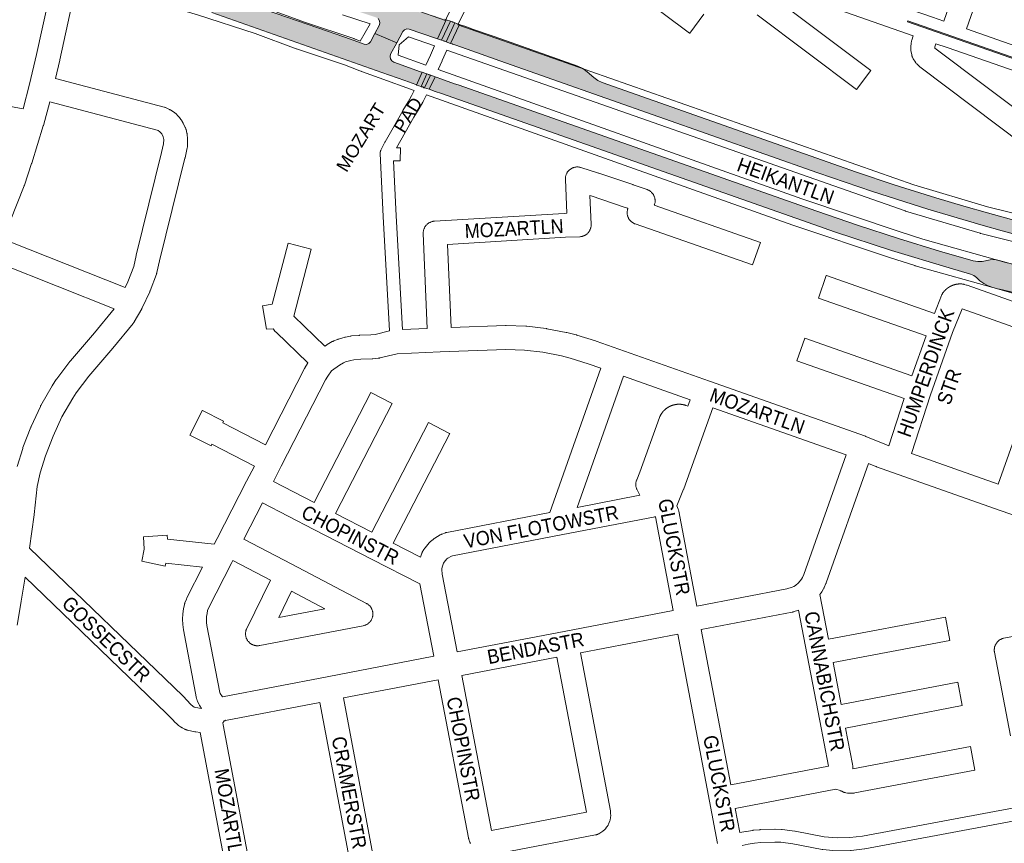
# Paper-space layout 'Layout1' of a CAD drawing. Header units: metres. Extents: x 123097 to 144122, y 392739 to 407589.
# Tile 365 of 510: x 133251 to 133786, y 398918 to 399366. Entities that reach past the tile are written whole.
import ezdxf
from ezdxf.enums import TextEntityAlignment as Align

# ---------------------------------------------------------------- set-up
doc = ezdxf.new("R2010")
doc.units = ezdxf.units.M
doc.header["$MEASUREMENT"] = 0
for name, color, linetype, lineweight in [('gs-anno-wegen algemeen tekst', 7, 'Continuous', 0), ('gs-knt-aanvullende hoofdweg', 7, 'Continuous', 0), ('gs-knt-fietspaden', 7, 'Continuous', 0), ('gs-knt-wegen algemeen', 7, 'Continuous', 0), ('ir-ARC-asfalt-hoofdwegen-te inspecteren', 5, 'Continuous', 0)]:
    doc.layers.add(name, color=color, linetype=linetype, lineweight=lineweight)
doc.styles.add('Style-Arial', font='arial.ttf')

psp = doc.layouts.get("Layout1")

# ---------------------------------------------------------------- hatches: boundary and pattern name
at = {"layer": 'ir-ARC-asfalt-hoofdwegen-te inspecteren', "linetype": 'Continuous', "lineweight": 13}
for points in [[(133439.119, 399376.776), (133437.954, 399376.963), (133436.806, 399377.237), (133410.58, 399385.76), (133389.47, 399391.98), (133363.18, 399398.57), (133349.09, 399402.02), (133328.77, 399406.37), (133305.251, 399410.976), (133301.708, 399411.67), (133299.548, 399400.643), (133319.589, 399396.823), (133327.32, 399395.35), (133348.41, 399394.18), (133350.57, 399393.97), (133354.27, 399393.18), (133372.982, 399388.53), (133391.58, 399383.443), (133410.054, 399377.922), (133424.25, 399373.5), (133435.341, 399369.829), (133436.987, 399369.284), (133444.27, 399366.873), (133445.428, 399366.183), (133446.186, 399365.069), (133446.403, 399363.739), (133446.039, 399362.442), (133443.683, 399358.043), (133455.599, 399352.992), (133458.913, 399359.179), (133459.787, 399360.163), (133461.012, 399360.644), (133462.322, 399360.518), (133476.679, 399355.59), (133477.666, 399355.245), (133482.515, 399365.573), (133481.75, 399365.841), (133477.274, 399367.344), (133476.75, 399367.551), (133457.92, 399372.07), (133457.355, 399371.486), (133456.542, 399371.503), (133456.001, 399372.11), (133456.078, 399372.919)], [(133323.091, 399379.698), (133329.656, 399377.729), (133342.43, 399373.777), (133355.115, 399369.547), (133447.443, 399336.966), (133459.968, 399332.554), (133466.034, 399330.433), (133466.188, 399330.32), (133466.286, 399330.151), (133466.4, 399330.11), (133469.443, 399337.024), (133468.485, 399337.36), (133453.946, 399342.514), (133452.846, 399343.198), (133452.131, 399344.278), (133451.932, 399345.558), (133452.285, 399346.804), (133455.599, 399352.992), (133443.683, 399358.043), (133441.327, 399353.644), (133440.452, 399352.666), (133439.227, 399352.196), (133437.923, 399352.339), (133430.473, 399355.034), (133418.561, 399359.159), (133378.51, 399373.03), (133353.17, 399377.79), (133346.659, 399379.928), (133332.345, 399384.429), (133317.922, 399388.569), (133298.109, 399393.625), (133296.625, 399386.388), (133315.827, 399381.748)], [(133482.401, 399353.588), (133487.141, 399363.955), (133486.347, 399364.233), (133486.141, 399364.281), (133485.948, 399364.372), (133484.801, 399364.774), (133479.992, 399354.431), (133481.103, 399354.043), (133481.306, 399353.972)], [(133849.143, 399232.805), (133851.669, 399243.151), (133849.043, 399242.782), (133846.396, 399242.949), (133843.253, 399243.62), (133837.409, 399244.997), (133820.301, 399249.029), (133813.197, 399250.788), (133796.283, 399255.164), (133776.569, 399260.629), (133763.8, 399264.3), (133748.47, 399268.87), (133725.98, 399275.96), (133705.5, 399282.81), (133567.315, 399331.455), (133564.896, 399332.575), (133562.732, 399334.132), (133559.131, 399337.283), (133556.685, 399339.045), (133553.95, 399340.315), (133512.138, 399355.116), (133507.432, 399356.785), (133497.343, 399360.298), (133492.595, 399362.026), (133490.597, 399362.702), (133489.62, 399363.056), (133484.88, 399352.717), (133485.549, 399352.482), (133485.697, 399352.443), (133485.839, 399352.38), (133487.79, 399351.67), (133496.436, 399348.625), (133511.685, 399343.254), (133684.44, 399282.41), (133714.182, 399272.177), (133744.145, 399262.607), (133774.312, 399253.705), (133784.621, 399250.851), (133800.495, 399246.584), (133816.46, 399242.386), (133823.34, 399240.683), (133830.237, 399239.053), (133835.216, 399237.96), (133835.693, 399237.855), (133839.907, 399236.93), (133841.537, 399236.493), (133843.138, 399235.961), (133844.85, 399235.294), (133846.514, 399234.514), (133847.858, 399233.704)], [(133469.443, 399337.024), (133466.4, 399330.11), (133468.8, 399329.251), (133472.024, 399336.118), (133471.706, 399336.23)], [(133470.654, 399328.497), (133473.926, 399335.443), (133473.153, 399335.721), (133472.98, 399335.783), (133472.024, 399336.118), (133468.8, 399329.251), (133469.056, 399329.159), (133469.826, 399329.122), (133470.352, 399328.568)], [(133476.541, 399334.504), (133474.11, 399335.377), (133473.926, 399335.443), (133470.654, 399328.497), (133473.255, 399327.886)]]:
    psp.add_hatch(color=5, dxfattribs=at).paths.add_polyline_path(points, flags=0)
psp.add_hatch(color=5, dxfattribs=at).paths.add_polyline_path([(133878.22, 399314.038), (133825.237, 399332.389), (133733.089, 399364.435), (133733.288, 399365.009), (133825.443, 399332.956), (133878.359, 399314.491)])
at = {"layer": 'ir-ARC-asfalt-hoofdwegen-te inspecteren', "linetype": 'Continuous', "lineweight": 13, "extrusion": (0, 0, -1)}
psp.add_hatch(color=5, dxfattribs=at).paths.add_polyline_path([(-133773.763, 399234.291), (-133771.312, 399234.141), (-133768.891, 399234.549), (-133750.52, 399239.84), (-133728.182, 399246.685), (-133705.963, 399253.908), (-133683.87, 399261.507), (-133489.047, 399330.129), (-133487.058, 399330.83), (-133479.59, 399333.46), (-133477.61, 399334.12), (-133477.574, 399334.133), (-133476.541, 399334.504), (-133473.255, 399327.886), (-133476.532, 399326.669), (-133479.86, 399325.46), (-133682.339, 399254.268), (-133687.898, 399252.331), (-133693.464, 399250.417), (-133724.501, 399240.203), (-133755.76, 399230.69), (-133767.432, 399227.285), (-133769.143, 399226.569), (-133770.652, 399225.49), (-133772.531, 399223.798), (-133774.631, 399222.182), (-133776.954, 399220.908), (-133779.445, 399220.005), (-133798.46, 399214.74), (-133800.091, 399214.361), (-133815.638, 399210.466), (-133831.641, 399206.596), (-133838.681, 399204.967), (-133840.399, 399204.451), (-133842.065, 399203.785), (-133845.972, 399219.894), (-133844.775, 399219.835), (-133843.576, 399219.832), (-133842.081, 399219.917), (-133839.606, 399220.198), (-133838.629, 399220.386), (-133816.272, 399225.999), (-133813.969, 399226.577), (-133797.4, 399230.81), (-133783.054, 399234.826), (-133780.624, 399235.221), (-133778.166, 399235.067)], flags=0)

# ---------------------------------------------------------------- linework, layer by layer
at = {"layer": 'gs-knt-aanvullende hoofdweg', "color": 7, "linetype": 'Continuous', "flags": 128}
for points in [[(133465.046, 399327.212), (133445.975, 399334.063), (133436.509, 399337.464), (133436.345, 399337.525), (133436.28, 399337.551), (133435.512, 399337.856), (133427.266, 399341.125), (133401.121, 399349.764), (133400.886, 399349.846), (133378.579, 399358.047), (133347.386, 399368.174), (133315.176, 399377.833), (133293.175, 399382.883), (133283.973, 399384.806), (133281.396, 399385.344)], [(133383.626, 399372.194), (133405.951, 399363.987), (133432.186, 399355.318), (133432.393, 399355.246), (133432.595, 399355.169), (133432.598, 399355.168), (133432.601, 399355.167)], [(133432.601, 399355.167), (133435.737, 399353.924), (133441.122, 399363.429), (133426.178, 399368.182)], [(133464.544, 399371.403), (133482.15, 399365.208)], [(133488.785, 399362.877), (133736.603, 399275.931), (133776.678, 399263.977), (133776.682, 399263.976), (133853.334, 399245.066), (133853.337, 399245.065), (133857.677, 399243.999), (133860.998, 399243.183)], [(133462.024, 399356.367), (133456.889, 399351.879), (133456.449, 399346.26), (133471.411, 399340.885)], [(133476.178, 399351.386), (133462.024, 399356.367)], [(133471.411, 399340.885), (133473.909, 399346.253), (133476.178, 399351.386)], [(133482.821, 399349.052), (133480.317, 399343.384), (133480.289, 399343.325), (133480.288, 399343.322), (133480.286, 399343.319), (133478.05, 399338.514)], [(133478.05, 399338.514), (133675.775, 399268.184), (133728.559, 399250.446), (133741.517, 399246.354), (133786.658, 399233.706), (133846.172, 399219.876), (133852.431, 399224.942), (133850.314, 399230.341), (133849.75, 399230.48), (133849.743, 399230.482), (133808.467, 399240.623), (133772.92, 399249.434), (133772.905, 399249.438), (133772.897, 399249.44), (133772.558, 399249.532), (133732.138, 399261.588), (133731.799, 399261.698), (133482.821, 399349.052)], [(133842.241, 399205.369), (133783.094, 399219.114), (133782.768, 399219.197), (133737.347, 399231.924), (133737.112, 399231.994), (133723.971, 399236.143), (133723.84, 399236.186), (133670.928, 399253.967), (133670.803, 399254.01), (133471.683, 399324.837)]]:
    psp.add_lwpolyline(points, dxfattribs=at)
at = {"layer": 'gs-knt-fietspaden', "color": 7, "linetype": 'Continuous', "flags": 128}
for points in [[(133482.15, 399365.208), (133482.638, 399366.365), (133482.677, 399366.454), (133482.718, 399366.541), (133489.287, 399379.996), (133490.274, 399382.018), (133512.569, 399430.333), (133501.292, 399436.762)], [(133524.079, 399438.535), (133520.641, 399431.072), (133520.293, 399430.316), (133496.632, 399379.042), (133496.599, 399378.973), (133495.595, 399376.917), (133489.069, 399363.548), (133488.785, 399362.877)], [(133451.717, 399196.533), (133448.232, 399258.629), (133448.23, 399258.659), (133446.602, 399292.94), (133446.599, 399293.01), (133446.598, 399293.071), (133446.598, 399293.112), (133446.599, 399293.182), (133446.601, 399293.243), (133446.603, 399293.284), (133446.607, 399293.355), (133446.612, 399293.415), (133446.615, 399293.456), (133446.623, 399293.526), (133446.631, 399293.586), (133446.637, 399293.627), (133446.648, 399293.696), (133446.659, 399293.756), (133446.667, 399293.796), (133446.681, 399293.866), (133446.695, 399293.925), (133446.705, 399293.964), (133446.723, 399294.033), (133446.739, 399294.091), (133446.751, 399294.13), (133446.772, 399294.198), (133446.792, 399294.255), (133446.805, 399294.294), (133446.83, 399294.36), (133446.852, 399294.417), (133446.867, 399294.455), (133446.895, 399294.52), (133446.92, 399294.575), (133446.937, 399294.612), (133446.968, 399294.675), (133449.196, 399299.133), (133449.238, 399299.214), (133449.282, 399299.293), (133458.82, 399316.125), (133458.86, 399316.193), (133461.724, 399320.99), (133463.654, 399324.222), (133465.046, 399327.212)], [(133642.074, 398923.903), (133645.292, 398924.551), (133645.454, 398924.58), (133649.088, 398925.136), (133649.183, 398925.149), (133649.278, 398925.159), (133652.937, 398925.516), (133653.05, 398925.526), (133653.162, 398925.531), (133661.002, 398925.79), (133661.129, 398925.792), (133661.256, 398925.789), (133664.705, 398925.653), (133664.858, 398925.644), (133665.009, 398925.628), (133671.855, 398924.758), (133671.966, 398924.742), (133672.078, 398924.722), (133687.923, 398921.662), (133694.886, 398921.041), (133701.865, 398921.179), (133708.764, 398922.063), (133892.885, 398956.433)], [(133894.061, 398949.512), (133709.954, 398915.144), (133709.855, 398915.127), (133709.756, 398915.112), (133702.569, 398914.191), (133702.444, 398914.178), (133702.318, 398914.168), (133702.192, 398914.164), (133694.833, 398914.019), (133694.706, 398914.019), (133694.579, 398914.023), (133694.452, 398914.032), (133687.121, 398914.686), (133687.003, 398914.698), (133686.885, 398914.715), (133686.768, 398914.736), (133670.857, 398917.808), (133664.276, 398918.645), (133661.107, 398918.77), (133653.507, 398918.519), (133650.055, 398918.182), (133646.597, 398917.653), (133643.339, 398916.997)]]:
    psp.add_lwpolyline(points, dxfattribs=at)
for points in [[(133471.683, 399324.837), (133469.942, 399321.096), (133469.89, 399320.988), (133469.833, 399320.882), (133469.774, 399320.778), (133467.752, 399317.391), (133464.908, 399312.629), (133455.439, 399295.92), (133457.572, 399295.899, -0.3863366), (133457.581, 399295.889)], [(133457.581, 399295.889), (133457.513, 399288.888, -0.3863369), (133457.503, 399288.879), (133453.821, 399288.915), (133455.241, 399259.008), (133458.707, 399197.272)]]:
    psp.add_lwpolyline(points, format="xyb", dxfattribs=at)
at = {"layer": 'gs-knt-wegen algemeen', "color": 7, "linetype": 'Continuous', "flags": 128}
for points in [[(133643.871, 399402.96), (133645.873, 399401.991), (133656.451, 399398.377), (133656.485, 399398.366), (133694.486, 399385.154), (133703.529, 399411.541, -0.385011), (133703.541, 399411.547), (133715.839, 399407.332, -0.3850124), (133715.846, 399407.32), (133706.784, 399380.879), (133746.751, 399366.984), (133752.918, 399364.84), (133762.143, 399391.429, -0.3850791), (133762.155, 399391.435), (133774.437, 399387.174, -0.3850812), (133774.444, 399387.162), (133765.216, 399360.565), (133815.817, 399342.972)], [(133622.564, 399368.678), (133614.781, 399358.264, -0.38459), (133614.767, 399358.262), (133559.597, 399399.494)], [(133658.961, 399378.84), (133713.25, 399338.047, -0.3846053), (133713.252, 399338.034), (133705.442, 399327.64, -0.3846043), (133705.429, 399327.638), (133651.439, 399368.205)], [(133198.838, 399367.196), (133196.511, 399354.404, -0.3715681), (133196.5, 399354.397), (133195.523, 399354.575), (133190.777, 399328.489), (133252.509, 399317.256)], [(133817.693, 399328.535), (133754.795, 399350.403), (133748.607, 399352.554), (133748.037, 399350.929), (133747.974, 399350.287), (133747.982, 399350.248), (133748.008, 399350.206), (133804.158, 399307.894, -0.384614)], [(133595.195, 399270.265), (133595.341, 399269.983), (133595.473, 399269.694), (133595.59, 399269.398), (133595.693, 399269.098), (133595.782, 399268.793), (133595.855, 399268.483), (133595.913, 399268.171), (133595.956, 399267.856), (133595.983, 399267.54), (133595.995, 399267.222), (133595.992, 399266.905), (133595.973, 399266.587), (133595.938, 399266.272), (133595.888, 399265.958), (133595.823, 399265.647), (133595.743, 399265.339), (133595.648, 399265.036), (133595.562, 399264.784), (133653.259, 399244.61, -0.3275545), (133653.264, 399244.6), (133648.972, 399232.326, -0.3275532), (133648.962, 399232.32), (133585.168, 399254.626), (133584.871, 399254.738), (133584.579, 399254.865), (133584.294, 399255.005), (133584.016, 399255.16), (133583.746, 399255.328), (133583.485, 399255.508), (133583.232, 399255.702), (133582.99, 399255.907), (133582.758, 399256.124), (133582.536, 399256.352), (133582.326, 399256.591), (133582.128, 399256.84), (133581.942, 399257.098), (133581.769, 399257.365), (133581.61, 399257.639), (133581.464, 399257.922), (133581.332, 399258.211), (133581.214, 399258.506), (133581.11, 399258.807), (133581.022, 399259.112), (133580.948, 399259.422), (133580.89, 399259.734), (133580.847, 399260.049), (133580.82, 399260.366), (133580.808, 399260.684), (133580.811, 399261.001), (133580.83, 399261.319), (133580.865, 399261.635), (133580.914, 399261.949), (133580.98, 399262.26), (133581.06, 399262.567), (133581.155, 399262.871), (133581.243, 399263.128), (133579.783, 399263.64), (133561.248, 399269.855), (133560.607, 399270.06), (133561.245, 399254.46), (133561.25, 399254.141), (133561.239, 399253.821), (133561.213, 399253.503), (133561.171, 399253.186), (133561.114, 399252.872), (133561.042, 399252.56), (133560.954, 399252.253), (133560.851, 399251.951), (133560.734, 399251.653), (133560.602, 399251.362), (133560.456, 399251.078), (133560.296, 399250.801), (133560.123, 399250.533), (133559.937, 399250.273), (133559.738, 399250.023), (133559.528, 399249.783), (133559.305, 399249.553), (133559.072, 399249.335), (133558.829, 399249.128), (133558.575, 399248.934), (133558.312, 399248.752), (133558.041, 399248.583), (133557.762, 399248.428), (133557.475, 399248.286), (133557.182, 399248.159), (133556.883, 399248.047), (133556.579, 399247.949), (133556.27, 399247.866), (133555.958, 399247.799), (133555.642, 399247.747), (133555.325, 399247.71), (133555.006, 399247.689), (133547.252, 399247.372), (133483.255, 399243.505), (133485.102, 399198.331), (133514.611, 399199.442), (133514.858, 399199.447), (133515.105, 399199.442), (133525.717, 399199.035), (133525.961, 399199.021), (133526.205, 399198.998), (133536.755, 399197.794), (133536.998, 399197.762), (133537.239, 399197.72), (133547.67, 399195.726), (133547.85, 399195.689), (133548.028, 399195.647), (133553.18, 399194.357), (133553.358, 399194.31), (133553.534, 399194.257), (133563.672, 399191.099), (133563.904, 399191.022), (133625.602, 399169.225), (133710.251, 399139.322), (133710.587, 399139.193), (133720.767, 399134.95), (133723.04, 399134.147)], [(133349.506, 398991.395), (133348.592, 398992.796), (133348.459, 398993.009), (133348.335, 398993.227), (133348.219, 398993.45), (133347.395, 398995.106), (133347.269, 398995.373), (133347.156, 398995.645), (133347.056, 398995.921), (133346.968, 398996.203), (133346.893, 398996.487), (133346.83, 398996.775), (133339.657, 399034.037), (133339.647, 399034.094), (133339.26, 399036.952), (133339.141, 399039.834), (133339.292, 399042.714), (133339.71, 399045.567), (133339.733, 399045.682), (133340.175, 399047.753), (133340.233, 399048.001), (133340.301, 399048.246), (133340.378, 399048.488), (133340.465, 399048.727), (133341.266, 399050.814), (133341.351, 399051.024), (133341.443, 399051.231), (133341.542, 399051.435), (133350.082, 399068.197), (133330.058, 399070.278), (133329.734, 399068.717, -0.3700438), (133329.723, 399068.71), (133316.993, 399071.353, -0.3700505), (133316.986, 399071.363), (133318.348, 399077.927), (133317.881, 399084.601, -0.3563319), (133317.889, 399084.611), (133330.859, 399085.519, -0.3563277), (133330.869, 399085.511), (133331.026, 399083.268), (133356.432, 399080.627), (133357.976, 399083.632), (133373.985, 399114.786), (133378.25, 399123.084), (133355.133, 399134.901), (133354.671, 399133.997, -0.3689045), (133354.659, 399133.993), (133343.082, 399139.911, -0.3689078), (133343.078, 399139.924), (133346.504, 399146.624), (133349.934, 399153.334, -0.3689116), (133349.946, 399153.338), (133361.523, 399147.42, -0.3689076), (133361.527, 399147.407), (133361.06, 399146.494), (133384.201, 399134.664), (133405.477, 399176.068), (133405.579, 399176.259), (133405.687, 399176.446), (133407.073, 399178.75), (133407.162, 399178.895), (133407.256, 399179.038), (133407.309, 399179.117), (133389.978, 399195.783), (133389.777, 399195.984), (133389.586, 399196.193), (133389.404, 399196.411), (133388.589, 399197.431), (133388.406, 399197.672), (133384.871, 399197.374, -0.3576824), (133384.861, 399197.381), (133382.72, 399210.205, -0.3713342), (133382.727, 399210.216), (133387.887, 399211.077), (133396.541, 399244.211, -0.3577849), (133396.552, 399244.217), (133409.132, 399240.932, -0.3577861), (133409.139, 399240.921), (133399.64, 399204.554), (133416.575, 399188.27), (133417.35, 399188.812), (133417.594, 399188.974), (133417.846, 399189.126), (133420.582, 399190.691), (133420.793, 399190.807), (133421.008, 399190.914), (133421.228, 399191.014), (133421.45, 399191.106), (133423.322, 399191.835), (133423.546, 399191.918), (133423.774, 399191.992), (133427.095, 399193.012), (133427.324, 399193.078), (133427.556, 399193.135), (133427.79, 399193.184), (133430.256, 399193.653), (133430.48, 399193.692), (133430.705, 399193.723), (133430.932, 399193.746), (133435.088, 399194.092), (133435.333, 399194.107), (133441.504, 399194.387), (133443.805, 399194.595), (133451.717, 399196.533)], [(133723.04, 399134.147), (133731.365, 399159.776), (133672.989, 399180.289, -0.381232), (133672.983, 399180.3), (133677.294, 399192.567, -0.381232), (133677.305, 399192.572), (133735.55, 399172.105), (133743.247, 399193.852), (133684.749, 399214.355, -0.3811021), (133684.743, 399214.366), (133689.044, 399226.637, -0.3811025), (133689.055, 399226.642)], [(133388.54, 399114.622), (133410.701, 399103.223), (133441.459, 399163.008, -0.3690436), (133441.471, 399163.012), (133453.028, 399157.066), (133453.031, 399157.064, -0.3995827), (133453.036, 399157.051), (133453.034, 399157.047)], [(133453.034, 399157.047), (133422.279, 399097.267), (133442.034, 399087.106), (133472.777, 399146.781, -0.3690728), (133472.79, 399146.785), (133484.348, 399140.831, -0.3690712), (133484.351, 399140.818), (133453.612, 399081.15), (133468.411, 399073.538)], [(133595.804, 399095.73), (133596.105, 399095.559, -0.631845), (133596.102, 399095.541), (133544.915, 399085.71), (133485.886, 399074.373), (133485.314, 399074.158), (133483.31, 399072.976), (133482.853, 399072.586), (133481.37, 399070.795), (133481.072, 399070.273), (133480.286, 399068.083), (133480.151, 399067.306), (133480.103, 399066.458), (133480.254, 399064.649)], [(133685.566, 399053.319), (133690.216, 399029.095), (133753.803, 399041.064, -0.3711801), (133753.813, 399041.056), (133756.218, 399028.279, -0.3711789), (133756.211, 399028.269), (133692.671, 399016.309), (133697.05, 398993.496), (133760.474, 399005.68, -0.3709455), (133760.484, 399005.673), (133762.937, 398992.905, -0.3709435), (133762.93, 398992.894), (133699.505, 398980.71), (133703.278, 398961.053), (133703.329, 398960.748), (133703.366, 398960.44), (133703.388, 398960.132), (133703.455, 398958.705), (133703.459, 398958.526), (133767.319, 398970.678, -0.371054), (133767.33, 398970.671), (133769.76, 398957.899, -0.3710522), (133769.753, 398957.888), (133704.45, 398945.461), (133704.146, 398945.41), (133703.839, 398945.374), (133703.532, 398945.353), (133702.115, 398945.288), (133701.801, 398945.281), (133701.487, 398945.289), (133701.173, 398945.313), (133700.861, 398945.352), (133700.552, 398945.405), (133699.572, 398945.599), (133699.317, 398945.655), (133699.063, 398945.722), (133698.813, 398945.798), (133698.565, 398945.885), (133698.322, 398945.981), (133697.401, 398946.367), (133697.123, 398946.491), (133696.851, 398946.628), (133696.587, 398946.778), (133694.157, 398947.582), (133639.578, 398937.028)], [(133413.827, 398994.622), (133362.52, 398984.817), (133362.159, 398984.718, -0.6830073), (133362.149, 398984.733), (133362.444, 398985.088)]]:
    psp.add_lwpolyline(points, format="xyb", dxfattribs=at)
for points in [[(133252.509, 399317.256), (133256.048, 399330.573), (133259.847, 399346.634), (133266.36, 399376.425), (133268.135, 399385.47), (133268.144, 399385.517), (133268.629, 399387.895)], [(133281.396, 399385.344), (133280.906, 399382.94), (133279.123, 399373.85), (133279.095, 399373.713), (133272.555, 399343.799), (133272.531, 399343.695), (133272.53, 399343.691), (133272.529, 399343.687)], [(133796.323, 399297.496), (133739.876, 399340.031), (133739.637, 399340.22), (133739.406, 399340.421), (133738.573, 399341.181), (133738.356, 399341.389), (133738.148, 399341.606), (133737.951, 399341.833), (133737.764, 399342.069), (133737.589, 399342.313), (133737.425, 399342.565), (133736.278, 399344.419), (133736.127, 399344.675), (133735.989, 399344.937), (133735.863, 399345.206), (133735.748, 399345.48), (133735.647, 399345.759), (133735.558, 399346.042), (133735.483, 399346.329), (133735.42, 399346.619), (133735.01, 399348.759), (133734.959, 399349.066), (133734.923, 399349.374), (133734.901, 399349.684), (133734.894, 399349.995), (133734.902, 399350.306), (133734.925, 399350.616), (133735.155, 399352.975), (133735.193, 399353.285), (133735.245, 399353.593), (133735.313, 399353.899), (133735.395, 399354.2), (133735.491, 399354.498), (133736.309, 399356.83), (133696.386, 399370.709)], [(133272.529, 399343.687), (133270.158, 399333.663)], [(133270.158, 399333.663), (133329.184, 399318.089), (133329.452, 399318.012), (133329.716, 399317.924), (133329.976, 399317.824), (133330.231, 399317.714), (133331.796, 399316.998), (133332.079, 399316.86), (133332.354, 399316.709), (133332.622, 399316.545), (133334.507, 399315.327), (133334.766, 399315.15), (133335.017, 399314.961), (133335.258, 399314.76), (133335.49, 399314.547), (133336.849, 399313.237), (133337.025, 399313.06), (133337.195, 399312.877), (133337.357, 399312.687), (133337.512, 399312.492), (133338.345, 399311.396), (133338.511, 399311.168), (133338.667, 399310.932), (133338.813, 399310.69), (133339.317, 399309.81), (133339.427, 399309.61), (133339.53, 399309.406), (133340.65, 399307.087), (133340.781, 399306.799), (133340.897, 399306.504), (133341, 399306.205), (133341.087, 399305.9), (133341.596, 399303.95), (133341.656, 399303.701), (133341.706, 399303.45), (133341.746, 399303.196), (133341.776, 399302.942), (133341.919, 399301.485), (133341.937, 399301.263), (133341.947, 399301.04), (133341.95, 399300.817), (133341.933, 399297.398), (133341.925, 399297.115), (133341.906, 399296.834), (133341.874, 399296.553), (133341.83, 399296.275), (133341.774, 399295.998), (133340.526, 399290.464), (133340.494, 399290.332), (133326.687, 399234.548), (133325.278, 399228.225), (133325.205, 399227.928), (133325.118, 399227.635), (133325.017, 399227.347)], [(133266.986, 399321.035), (133263.549, 399308.103), (133263.475, 399307.847), (133257.203, 399287.618), (133257.16, 399287.484), (133253.216, 399275.676), (133253.155, 399275.502), (133253.09, 399275.331), (133241.665, 399246.619)], [(133241.665, 399246.619), (133244.985, 399245.112), (133308.081, 399220.091), (133309.508, 399223.103), (133312.669, 399231.503), (133313.995, 399237.453), (133314.03, 399237.602), (133327.839, 399293.394), (133328.917, 399298.171), (133328.928, 399300.546), (133328.868, 399301.159), (133328.65, 399301.997), (133327.905, 399303.538), (133327.726, 399303.851), (133327.453, 399304.21), (133326.908, 399304.735), (133325.95, 399305.355), (133325.322, 399305.642), (133266.986, 399321.035)], [(133458.707, 399197.272), (133472.092, 399197.819), (133469.985, 399249.352), (133469.98, 399249.668), (133469.99, 399249.983), (133470.016, 399250.298), (133470.056, 399250.61), (133470.112, 399250.921), (133470.182, 399251.229), (133470.268, 399251.532), (133470.368, 399251.832), (133470.482, 399252.126), (133470.611, 399252.414), (133470.753, 399252.696), (133470.909, 399252.97), (133471.078, 399253.236), (133471.26, 399253.494), (133471.454, 399253.743), (133471.66, 399253.983), (133471.877, 399254.211), (133472.105, 399254.43), (133472.343, 399254.636), (133472.591, 399254.832), (133472.849, 399255.014), (133473.114, 399255.184), (133473.388, 399255.341), (133473.669, 399255.485), (133473.957, 399255.615), (133474.25, 399255.731), (133474.549, 399255.832), (133474.852, 399255.919), (133475.16, 399255.991), (133475.47, 399256.048), (133475.783, 399256.089), (133476.097, 399256.116), (133546.529, 399260.372), (133546.656, 399260.379), (133547.969, 399260.432), (133547.217, 399278.821), (133547.212, 399279.133), (133547.222, 399279.443), (133547.222, 399279.446), (133547.223, 399279.449), (133547.247, 399279.757), (133547.286, 399280.067), (133547.341, 399280.375), (133547.41, 399280.68), (133547.494, 399280.981), (133547.592, 399281.277), (133547.704, 399281.569), (133547.83, 399281.855), (133547.969, 399282.135), (133548.122, 399282.407), (133548.288, 399282.672), (133548.466, 399282.929), (133548.657, 399283.177), (133548.859, 399283.415), (133549.072, 399283.643), (133549.296, 399283.861), (133549.53, 399284.068), (133549.774, 399284.263), (133550.027, 399284.447), (133550.289, 399284.618), (133550.558, 399284.776), (133550.835, 399284.922), (133551.118, 399285.053), (133551.407, 399285.172), (133551.702, 399285.276), (133552.001, 399285.365), (133552.305, 399285.441), (133552.611, 399285.501), (133552.92, 399285.547), (133553.231, 399285.578), (133553.543, 399285.594), (133553.856, 399285.596), (133554.168, 399285.582), (133554.479, 399285.553), (133554.788, 399285.509), (133555.095, 399285.45), (133555.399, 399285.377), (133555.699, 399285.29), (133565.249, 399282.246), (133565.342, 399282.215), (133583.965, 399275.97), (133584.049, 399275.941), (133591.64, 399273.279), (133591.937, 399273.167), (133592.229, 399273.04), (133592.514, 399272.899), (133592.791, 399272.745), (133593.061, 399272.577), (133593.322, 399272.396), (133593.574, 399272.202), (133593.816, 399271.997), (133594.049, 399271.78), (133594.27, 399271.552), (133594.479, 399271.313), (133594.677, 399271.064), (133594.863, 399270.806), (133595.035, 399270.54), (133595.195, 399270.265)], [(133249.292, 399122.909), (133252.307, 399132.651), (133252.378, 399132.866), (133252.456, 399133.078), (133256.786, 399144.251), (133256.858, 399144.43), (133256.936, 399144.607), (133261.923, 399155.51), (133262.058, 399155.788), (133262.207, 399156.06), (133268.363, 399166.711), (133268.455, 399166.866), (133268.552, 399167.019), (133270.575, 399170.109), (133270.707, 399170.302), (133270.845, 399170.49), (133278.008, 399179.885), (133278.12, 399180.028), (133278.236, 399180.167), (133291.339, 399195.501), (133301.939, 399208.425), (133301.983, 399208.502), (133240.038, 399233.068)], [(133325.017, 399227.347), (133321.599, 399218.266), (133321.499, 399218.017), (133321.389, 399217.772), (133317.235, 399209.003), (133317.159, 399208.847), (133317.139, 399208.809), (133317.091, 399208.718), (133317.007, 399208.566), (133312.977, 399201.497), (133312.836, 399201.262), (133312.685, 399201.032), (133312.525, 399200.809), (133312.355, 399200.594), (133301.364, 399187.193), (133301.28, 399187.093), (133288.252, 399171.847), (133281.341, 399162.782), (133279.545, 399160.039), (133273.634, 399149.813), (133268.856, 399139.367), (133264.678, 399128.585), (133261.816, 399119.338), (133260.241, 399111.965), (133258.493, 399096.799), (133258.476, 399096.662), (133255.98, 399078.425)], [(133689.055, 399226.642), (133747.807, 399206.051), (133751.647, 399215.78), (133751.75, 399216.027), (133751.863, 399216.269), (133751.986, 399216.506), (133752.119, 399216.738), (133752.261, 399216.965), (133752.413, 399217.185), (133752.468, 399217.261), (133752.523, 399217.336), (133752.578, 399217.41), (133752.634, 399217.483), (133752.691, 399217.557), (133752.748, 399217.63), (133752.807, 399217.703), (133752.864, 399217.774), (133752.924, 399217.846), (133752.983, 399217.917), (133753.044, 399217.988), (133753.104, 399218.057), (133753.166, 399218.127), (133753.228, 399218.197), (133753.29, 399218.265), (133753.353, 399218.333), (133753.416, 399218.401), (133753.48, 399218.468), (133753.545, 399218.535), (133753.61, 399218.6), (133753.675, 399218.666), (133753.742, 399218.731), (133753.809, 399218.796), (133753.875, 399218.86), (133753.943, 399218.923), (133754.011, 399218.986), (133754.08, 399219.049), (133754.149, 399219.11), (133754.219, 399219.172), (133754.289, 399219.232), (133754.36, 399219.293), (133754.43, 399219.352), (133754.502, 399219.411), (133754.574, 399219.47), (133754.647, 399219.528), (133754.719, 399219.585), (133754.793, 399219.641), (133754.867, 399219.698), (133754.941, 399219.753), (133755.016, 399219.808), (133755.091, 399219.862), (133755.167, 399219.916), (133755.243, 399219.97), (133755.319, 399220.022), (133755.396, 399220.074), (133755.473, 399220.125), (133755.551, 399220.176), (133755.629, 399220.226), (133755.707, 399220.275), (133755.786, 399220.324), (133755.866, 399220.373), (133755.945, 399220.42), (133756.025, 399220.467), (133756.106, 399220.513), (133756.187, 399220.559), (133756.267, 399220.604), (133756.349, 399220.648), (133756.431, 399220.692), (133756.513, 399220.735), (133756.595, 399220.777), (133756.678, 399220.819), (133756.761, 399220.86), (133756.845, 399220.901), (133756.928, 399220.94), (133757.013, 399220.979), (133757.097, 399221.018), (133757.182, 399221.056), (133757.266, 399221.093), (133757.352, 399221.129), (133757.438, 399221.165), (133757.524, 399221.2), (133757.609, 399221.234), (133757.696, 399221.268), (133757.783, 399221.301), (133757.87, 399221.333), (133757.957, 399221.365), (133758.044, 399221.396), (133758.132, 399221.426), (133758.221, 399221.455), (133758.308, 399221.484), (133758.397, 399221.512), (133758.485, 399221.54), (133758.575, 399221.566), (133758.663, 399221.592), (133758.752, 399221.617), (133758.842, 399221.642), (133758.932, 399221.666), (133759.021, 399221.689), (133759.111, 399221.711), (133759.202, 399221.733), (133759.292, 399221.754), (133759.382, 399221.774), (133759.473, 399221.794), (133759.564, 399221.813), (133759.655, 399221.831), (133759.746, 399221.848), (133759.837, 399221.865), (133759.929, 399221.881), (133760.02, 399221.896), (133760.111, 399221.91), (133760.203, 399221.924), (133760.295, 399221.937), (133760.388, 399221.949), (133760.479, 399221.961), (133760.571, 399221.972), (133760.664, 399221.982), (133760.756, 399221.991), (133760.848, 399222), (133760.941, 399222.008), (133761.033, 399222.015), (133761.126, 399222.021), (133761.218, 399222.027), (133761.311, 399222.032), (133761.404, 399222.036), (133761.497, 399222.039), (133761.589, 399222.042), (133761.682, 399222.044), (133761.775, 399222.045), (133761.868, 399222.046), (133761.96, 399222.045), (133762.053, 399222.044), (133762.146, 399222.043), (133762.239, 399222.04), (133762.331, 399222.037), (133762.423, 399222.033), (133762.516, 399222.028), (133762.609, 399222.023), (133762.701, 399222.017), (133762.969, 399221.993), (133763.236, 399221.957), (133763.501, 399221.91), (133763.764, 399221.853), (133764.025, 399221.785), (133765.217, 399221.446), (133765.409, 399221.388), (133765.6, 399221.324), (133816.172, 399203.503)], [(133782.345, 399113.212), (133810.407, 399191.73), (133762.776, 399208.514), (133757.661, 399195.554), (133745.685, 399161.718), (133735.321, 399129.812)], [(133566.575, 399176.27), (133559.683, 399178.705), (133549.838, 399181.772), (133545.044, 399182.972), (133535.035, 399184.886), (133524.972, 399186.034), (133514.854, 399186.422), (133479.119, 399185.076), (133455.83, 399184.123), (133455.773, 399184.121), (133446.427, 399181.832), (133446.188, 399181.778), (133445.948, 399181.734), (133445.706, 399181.698), (133445.464, 399181.671), (133442.529, 399181.406), (133442.239, 399181.387), (133436.045, 399181.106), (133432.353, 399180.799), (133430.575, 399180.461), (133427.825, 399179.616), (133426.627, 399179.149), (133424.565, 399177.97), (133420.171, 399174.9), (133418.144, 399171.896), (133416.958, 399169.924), (133392.812, 399122.935), (133388.54, 399114.622)], [(133468.411, 399073.538), (133469.01, 399075.208), (133469.112, 399075.472), (133469.224, 399075.731), (133469.348, 399075.985), (133469.482, 399076.233), (133470.34, 399077.737), (133470.485, 399077.978), (133470.64, 399078.213), (133470.805, 399078.441), (133470.98, 399078.662), (133473.184, 399081.325), (133473.369, 399081.539), (133473.563, 399081.744), (133473.766, 399081.941), (133473.977, 399082.129), (133475.295, 399083.252), (133475.513, 399083.43), (133475.738, 399083.598), (133475.971, 399083.756), (133476.209, 399083.904), (133479.187, 399085.66), (133479.433, 399085.798), (133479.685, 399085.926), (133479.942, 399086.042), (133480.204, 399086.147), (133481.826, 399086.756), (133482.086, 399086.848), (133482.35, 399086.928), (133482.617, 399086.997), (133482.887, 399087.055), (133538.795, 399097.792), (133566.575, 399176.27)], [(133578.851, 399171.933), (133553.614, 399100.639), (133587.696, 399107.184)], [(133615.103, 399159.126), (133578.851, 399171.933)], [(133587.696, 399107.184), (133586.181, 399110.177), (133586.046, 399110.459), (133585.926, 399110.747), (133585.819, 399111.04), (133585.727, 399111.337), (133585.649, 399111.639), (133585.585, 399111.945), (133585.537, 399112.252), (133585.503, 399112.562), (133585.484, 399112.874), (133585.479, 399113.185), (133585.49, 399113.497), (133585.516, 399113.808), (133585.556, 399114.117), (133585.612, 399114.424), (133585.681, 399114.728), (133585.766, 399115.028), (133585.864, 399115.324), (133585.977, 399115.615), (133587.716, 399119.801), (133598.339, 399149.432), (133598.44, 399149.696), (133598.553, 399149.955), (133598.609, 399150.076), (133598.667, 399150.196), (133598.726, 399150.316), (133598.786, 399150.433), (133598.848, 399150.552), (133598.911, 399150.669), (133598.976, 399150.786), (133599.041, 399150.9), (133599.109, 399151.015), (133599.177, 399151.13), (133599.247, 399151.243), (133599.318, 399151.355), (133599.391, 399151.467), (133599.464, 399151.578), (133599.54, 399151.688), (133599.615, 399151.796), (133599.693, 399151.904), (133599.772, 399152.012), (133599.852, 399152.119), (133599.933, 399152.223), (133600.015, 399152.328), (133600.099, 399152.432), (133600.184, 399152.534), (133600.269, 399152.635), (133600.357, 399152.736), (133600.445, 399152.836), (133600.535, 399152.934), (133600.625, 399153.031), (133600.717, 399153.128), (133600.81, 399153.223), (133600.904, 399153.318), (133600.998, 399153.41), (133601.094, 399153.502), (133601.192, 399153.593), (133601.29, 399153.684), (133601.388, 399153.771), (133601.489, 399153.859), (133601.59, 399153.946), (133601.693, 399154.031), (133601.795, 399154.114), (133601.9, 399154.197), (133602.005, 399154.279), (133602.111, 399154.36), (133602.217, 399154.438), (133602.325, 399154.516), (133602.434, 399154.593), (133602.544, 399154.669), (133602.654, 399154.742), (133602.766, 399154.815), (133602.878, 399154.887), (133602.991, 399154.957), (133603.104, 399155.026), (133603.219, 399155.094), (133603.335, 399155.16), (133603.451, 399155.225), (133603.567, 399155.288), (133603.685, 399155.351), (133603.803, 399155.412), (133603.923, 399155.471), (133604.041, 399155.529), (133604.162, 399155.586), (133604.283, 399155.641), (133604.405, 399155.695), (133604.527, 399155.748), (133604.65, 399155.799), (133604.773, 399155.849), (133604.898, 399155.897), (133605.021, 399155.943), (133605.147, 399155.989), (133605.273, 399156.033), (133605.399, 399156.076), (133605.524, 399156.116), (133605.652, 399156.156), (133605.78, 399156.194), (133605.908, 399156.231), (133606.035, 399156.266), (133606.164, 399156.299), (133606.294, 399156.332), (133606.423, 399156.362), (133606.552, 399156.391), (133606.683, 399156.419), (133606.813, 399156.445), (133606.944, 399156.47), (133607.074, 399156.493), (133607.206, 399156.515), (133607.338, 399156.535), (133607.47, 399156.554), (133607.601, 399156.57), (133607.733, 399156.586), (133607.866, 399156.6), (133607.999, 399156.613), (133608.13, 399156.623), (133608.263, 399156.633), (133608.396, 399156.641), (133608.53, 399156.647), (133608.661, 399156.652), (133608.795, 399156.655), (133608.928, 399156.657), (133609.062, 399156.657), (133609.193, 399156.656), (133609.327, 399156.653), (133609.46, 399156.648), (133609.593, 399156.643), (133609.725, 399156.635), (133609.858, 399156.626), (133609.991, 399156.616), (133610.124, 399156.603), (133610.255, 399156.59), (133610.388, 399156.575), (133610.52, 399156.558), (133610.652, 399156.54), (133610.783, 399156.52), (133610.914, 399156.499), (133611.046, 399156.476), (133611.177, 399156.452), (133611.306, 399156.426), (133611.437, 399156.399), (133611.567, 399156.37), (133611.697, 399156.34), (133611.825, 399156.308), (133611.954, 399156.275), (133612.083, 399156.24), (133612.211, 399156.204), (133612.338, 399156.166), (133612.465, 399156.127), (133612.592, 399156.086), (133612.719, 399156.044), (133612.845, 399156.001), (133613.856, 399155.643), (133615.103, 399159.126)], [(133627.379, 399154.789), (133623.93, 399145.152), (133611.616, 399110.739), (133611.56, 399110.586), (133611.499, 399110.434), (133607.807, 399101.55), (133608.553, 399099.633), (133608.654, 399099.353), (133608.743, 399099.069), (133608.818, 399098.781), (133608.88, 399098.49), (133618.669, 399047.025)], [(133699.773, 399129.215), (133627.379, 399154.789)], [(133618.669, 399047.025), (133667.657, 399056.388), (133670.46, 399057.237), (133671.392, 399057.69), (133672.318, 399058.267), (133673.928, 399059.622), (133675.58, 399061.678), (133676.077, 399062.55), (133676.738, 399064.1), (133699.773, 399129.215)], [(133735.321, 399129.812), (133782.345, 399113.212)], [(133711.925, 399124.529), (133688.944, 399059.564), (133688.873, 399059.372), (133688.795, 399059.182), (133687.906, 399057.097), (133687.804, 399056.868), (133687.692, 399056.643), (133687.572, 399056.423)], [(133822.273, 399085.337), (133811.736, 399089.098), (133784.14, 399098.771), (133784.126, 399098.776), (133725.002, 399119.647), (133716.262, 399122.732), (133716.092, 399122.795), (133715.924, 399122.862), (133711.925, 399124.529)], [(133382.589, 399103.042), (133372.506, 399083.421), (133398.605, 399069.727), (133439.131, 399048.46), (133439.406, 399048.307), (133439.674, 399048.141), (133439.933, 399047.962), (133440.184, 399047.77), (133440.425, 399047.567), (133440.655, 399047.352), (133440.876, 399047.127), (133441.084, 399046.891), (133441.282, 399046.645), (133441.467, 399046.39), (133441.639, 399046.126), (133441.799, 399045.854), (133441.945, 399045.575), (133442.077, 399045.289), (133442.196, 399044.997), (133442.3, 399044.699), (133442.39, 399044.397), (133442.465, 399044.091), (133442.525, 399043.782), (133442.57, 399043.47), (133442.6, 399043.156), (133442.614, 399042.841), (133442.614, 399042.526), (133442.598, 399042.211), (133442.567, 399041.897), (133442.521, 399041.585), (133442.459, 399041.276), (133442.383, 399040.97), (133442.292, 399040.669), (133442.187, 399040.372), (133442.067, 399040.08), (133441.934, 399039.795), (133441.786, 399039.516), (133441.626, 399039.245), (133441.452, 399038.981), (133441.266, 399038.727), (133441.068, 399038.482), (133440.858, 399038.247), (133440.637, 399038.022), (133440.406, 399037.808), (133440.164, 399037.606), (133439.913, 399037.415), (133439.653, 399037.237), (133439.385, 399037.072), (133439.109, 399036.92), (133438.825, 399036.781), (133438.536, 399036.657), (133438.241, 399036.546), (133437.941, 399036.45), (133437.636, 399036.368), (133437.328, 399036.302), (133381.146, 399025.565), (133380.837, 399025.513), (133380.526, 399025.477), (133380.213, 399025.455), (133379.9, 399025.449), (133379.586, 399025.458), (133379.274, 399025.482), (133378.963, 399025.52), (133378.654, 399025.574), (133378.348, 399025.643), (133378.046, 399025.726), (133377.748, 399025.823), (133377.456, 399025.935), (133377.169, 399026.061), (133376.888, 399026.2), (133376.614, 399026.353), (133376.348, 399026.519), (133376.091, 399026.697), (133375.842, 399026.888), (133375.603, 399027.09), (133375.373, 399027.304), (133375.155, 399027.528), (133374.947, 399027.763), (133374.751, 399028.007), (133374.566, 399028.261), (133374.395, 399028.523), (133374.236, 399028.793), (133374.09, 399029.07), (133373.958, 399029.354), (133373.839, 399029.645), (133373.735, 399029.94), (133373.645, 399030.24), (133373.57, 399030.544), (133373.509, 399030.852), (133373.463, 399031.162), (133373.432, 399031.474), (133373.416, 399031.787), (133373.416, 399032.1), (133373.43, 399032.413), (133373.459, 399032.725), (133373.504, 399033.035), (133373.563, 399033.343), (133373.637, 399033.648), (133373.725, 399033.948), (133373.828, 399034.244), (133373.945, 399034.535), (133374.076, 399034.82), (133386.951, 399061.138), (133366.555, 399071.841), (133365.982, 399070.727), (133353.298, 399045.828), (133352.802, 399044.536), (133352.48, 399043.026), (133352.245, 399041.394), (133352.161, 399039.748), (133352.229, 399038.101), (133352.449, 399036.468), (133359.448, 399000.11), (133359.707, 398999.588), (133360.897, 398997.762)], [(133475.661, 399019.695), (133468.07, 399059.072), (133441.864, 399072.552), (133410.534, 399088.667), (133382.589, 399103.042)], [(133605.88, 399044.581), (133596.201, 399095.471), (133596.173, 399095.543), (133595.804, 399095.73)], [(133255.98, 399078.425), (133339.509, 398997.99), (133339.662, 398997.837), (133343.595, 398993.789), (133345.024, 398992.481), (133345.397, 398992.208), (133345.498, 398992.157), (133348.377, 398991.544), (133349.506, 398991.395)], [(133253.591, 399062.65), (133251.568, 399049.625), (133251.555, 399049.543), (133249.386, 399036.665)], [(133348.715, 398978.367), (133346.422, 398978.669), (133346.168, 398978.707), (133345.916, 398978.756), (133341.968, 398979.597), (133341.698, 398979.66), (133341.431, 398979.735), (133341.167, 398979.822), (133340.908, 398979.919), (133340.653, 398980.027), (133340.402, 398980.146), (133339.064, 398980.819), (133338.823, 398980.946), (133338.587, 398981.084), (133338.358, 398981.231), (133338.135, 398981.387), (133337.038, 398982.193), (133336.851, 398982.335), (133336.67, 398982.484), (133336.494, 398982.639), (133334.664, 398984.314), (133334.525, 398984.445), (133334.39, 398984.58), (133330.399, 398988.687), (133253.591, 399062.65)], [(133480.254, 399064.649), (133480.255, 399064.645), (133480.256, 399064.641)], [(133480.254, 399064.649), (133480.255, 399064.645), (133480.256, 399064.641)], [(133480.256, 399064.641), (133480.312, 399064.353), (133488.449, 399022.139)], [(133687.572, 399056.423), (133686.632, 399054.776), (133686.5, 399054.555), (133686.359, 399054.339), (133686.21, 399054.129), (133686.053, 399053.925), (133685.566, 399053.319)], [(133398.485, 399055.086), (133391.495, 399040.798), (133416.578, 399045.592), (133398.485, 399055.086)], [(133488.449, 399022.139), (133546.567, 399033.246), (133605.88, 399044.581)], [(133673.964, 399044.694), (133671.103, 399043.828), (133670.883, 399043.765), (133670.662, 399043.711), (133670.438, 399043.664), (133621.101, 399034.235)], [(133637.147, 398949.818), (133690.207, 398960.079), (133685.491, 398984.648), (133678.653, 399020.271), (133673.964, 399044.694)], [(133789.152, 398976.52), (133780.431, 399021.942), (133780.378, 399022.257), (133780.341, 399022.574), (133780.32, 399022.893), (133780.314, 399023.212), (133780.324, 399023.531), (133780.35, 399023.85), (133780.391, 399024.167), (133780.448, 399024.481), (133780.52, 399024.792), (133780.607, 399025.099), (133780.709, 399025.402), (133780.826, 399025.699), (133780.957, 399025.99), (133781.103, 399026.275), (133781.262, 399026.552), (133781.434, 399026.82), (133781.62, 399027.08), (133781.818, 399027.331), (133782.028, 399027.571), (133782.25, 399027.801), (133782.483, 399028.02), (133782.726, 399028.227), (133782.979, 399028.422), (133783.241, 399028.604), (133783.512, 399028.774), (133783.791, 399028.929), (133784.077, 399029.071), (133784.37, 399029.199), (133784.669, 399029.312), (133784.973, 399029.41), (133785.281, 399029.494), (133785.593, 399029.562), (133863.526, 399044.567)], [(133608.312, 399031.791), (133555.399, 399021.679)], [(133629.951, 398917.957), (133629.943, 398917.998), (133625.576, 398940.971), (133608.312, 399031.791)], [(133621.101, 399034.235), (133637.147, 398949.818)], [(133360.897, 398997.762), (133417.8, 399008.637), (133475.661, 399019.695)], [(133542.611, 399019.235), (133490.906, 399009.353)], [(133490.906, 399009.353), (133507.057, 398925.075), (133558.636, 398934.953), (133542.611, 399019.235)], [(133555.399, 399021.679), (133571.726, 398935.808), (133571.776, 398935.511), (133571.811, 398935.211), (133571.833, 398934.911), (133571.841, 398934.61), (133571.846, 398932.767), (133571.839, 398932.453), (133571.817, 398932.139), (133571.78, 398931.828), (133571.729, 398931.518), (133571.662, 398931.211), (133571.58, 398930.908), (133571.484, 398930.609), (133571.374, 398930.315), (133570.631, 398928.472), (133570.521, 398928.216), (133570.401, 398927.965), (133570.27, 398927.719), (133570.128, 398927.48), (133569.977, 398927.246), (133569.815, 398927.019), (133569.645, 398926.8), (133569.014, 398926.024), (133568.834, 398925.812), (133568.644, 398925.607), (133568.446, 398925.411), (133568.242, 398925.226), (133568.239, 398925.222), (133568.236, 398925.22)], [(133478.118, 399006.909), (133426.616, 398997.066)], [(133495.672, 398918.026), (133495.532, 398918.267), (133495.402, 398918.514), (133495.284, 398918.767), (133495.176, 398919.024), (133495.079, 398919.286), (133494.994, 398919.552), (133494.709, 398920.509), (133494.65, 398920.718), (133494.599, 398920.929), (133494.554, 398921.142), (133478.118, 399006.909)], [(133426.616, 398997.066), (133443.657, 398906.178)], [(133376.798, 398900.087), (133429.663, 398910.158), (133413.827, 398994.622)], [(133362.444, 398985.088), (133361.885, 398984.581), (133361.45, 398984.188), (133361.179, 398983.712), (133361.134, 398983.523), (133361.173, 398982.556), (133376.798, 398900.087)], [(133371.985, 398857.831), (133371.409, 398859.257), (133371.297, 398859.556), (133371.2, 398859.86), (133371.118, 398860.168), (133371.051, 398860.48), (133365.219, 398891.261), (133348.715, 398978.367)], [(133639.578, 398937.028), (133642.074, 398923.903)], [(133568.236, 398925.22), (133568.025, 398925.044), (133567.804, 398924.875), (133567.575, 398924.715), (133565.921, 398923.612), (133565.677, 398923.457), (133565.427, 398923.313), (133565.171, 398923.181), (133564.909, 398923.06), (133564.642, 398922.95), (133564.37, 398922.853), (133564.095, 398922.768), (133563.816, 398922.695), (133563.534, 398922.634), (133508.015, 398912.002)]]:
    psp.add_lwpolyline(points, dxfattribs=at)
at = {"layer": 'ir-ARC-asfalt-hoofdwegen-te inspecteren', "color": 5, "linetype": 'Continuous', "lineweight": 13, "flags": 128}
for points in [[(133355.115, 399369.547), (133447.443, 399336.966), (133459.968, 399332.554), (133466.034, 399330.433), (133466.188, 399330.32), (133466.286, 399330.151), (133466.4, 399330.11), (133469.443, 399337.024), (133468.485, 399337.36), (133453.946, 399342.514), (133452.846, 399343.198), (133452.131, 399344.278), (133451.932, 399345.558), (133452.285, 399346.804), (133455.599, 399352.992), (133443.683, 399358.043), (133441.327, 399353.644), (133440.452, 399352.666), (133439.227, 399352.196), (133437.923, 399352.339), (133430.473, 399355.034), (133418.561, 399359.159), (133378.51, 399373.03)], [(133445.428, 399366.183), (133446.186, 399365.069), (133446.403, 399363.739), (133446.039, 399362.442), (133443.683, 399358.043), (133455.599, 399352.992), (133458.913, 399359.179), (133459.787, 399360.163), (133461.012, 399360.644), (133462.322, 399360.518), (133476.679, 399355.59), (133477.666, 399355.245), (133482.515, 399365.573), (133481.75, 399365.841)], [(133796.283, 399255.164), (133776.569, 399260.629), (133763.8, 399264.3), (133748.47, 399268.87), (133725.98, 399275.96), (133705.5, 399282.81), (133567.315, 399331.455), (133564.896, 399332.575), (133562.732, 399334.132), (133559.131, 399337.283), (133556.685, 399339.045), (133553.95, 399340.315), (133512.138, 399355.116), (133507.432, 399356.785), (133497.343, 399360.298), (133492.595, 399362.026), (133490.597, 399362.702), (133489.62, 399363.056), (133484.88, 399352.717), (133485.549, 399352.482), (133485.697, 399352.443), (133485.839, 399352.38), (133487.79, 399351.67), (133496.436, 399348.625), (133511.685, 399343.254), (133684.44, 399282.41), (133714.182, 399272.177), (133744.145, 399262.607), (133774.312, 399253.705), (133784.621, 399250.851), (133800.495, 399246.584)], [(133797.4, 399230.81), (133783.054, 399234.826), (133780.624, 399235.221), (133778.166, 399235.067), (133773.763, 399234.291), (133771.312, 399234.141), (133768.891, 399234.549), (133750.52, 399239.84), (133728.182, 399246.685), (133705.963, 399253.908), (133683.87, 399261.507), (133489.047, 399330.129), (133487.058, 399330.83), (133479.59, 399333.46), (133477.61, 399334.12), (133477.574, 399334.133), (133476.541, 399334.504), (133473.255, 399327.886), (133476.532, 399326.669), (133479.86, 399325.46), (133682.339, 399254.268), (133687.898, 399252.331), (133693.464, 399250.417), (133724.501, 399240.203), (133755.76, 399230.69), (133767.432, 399227.285), (133769.143, 399226.569), (133770.652, 399225.49), (133772.531, 399223.798), (133774.631, 399222.182), (133776.954, 399220.908), (133779.445, 399220.005), (133798.46, 399214.74)]]:
    psp.add_lwpolyline(points, dxfattribs=at)
for points in [[(133484.801, 399364.774), (133482.515, 399365.573), (133477.666, 399355.245), (133479.992, 399354.431)], [(133482.401, 399353.588), (133487.141, 399363.955), (133486.347, 399364.233), (133486.141, 399364.281), (133485.948, 399364.372), (133484.801, 399364.774), (133479.992, 399354.431), (133481.103, 399354.043), (133481.306, 399353.972)], [(133484.88, 399352.717), (133489.62, 399363.056), (133487.141, 399363.955), (133482.401, 399353.588)], [(133469.443, 399337.024), (133466.4, 399330.11), (133468.8, 399329.251), (133472.024, 399336.118), (133471.706, 399336.23)], [(133470.654, 399328.497), (133473.926, 399335.443), (133473.153, 399335.721), (133472.98, 399335.783), (133472.024, 399336.118), (133468.8, 399329.251), (133469.056, 399329.159), (133469.826, 399329.122), (133470.352, 399328.568)], [(133476.541, 399334.504), (133474.11, 399335.377), (133473.926, 399335.443), (133470.654, 399328.497), (133473.255, 399327.886)]]:
    psp.add_lwpolyline(points, close=True, dxfattribs=at)
at = {"layer": 'ir-ARC-asfalt-hoofdwegen-te inspecteren', "color": 5, "linetype": 'Continuous', "lineweight": 13}
psp.add_lwpolyline([(133878.359, 399314.491), (133825.443, 399332.956), (133733.288, 399365.009), (133733.089, 399364.435), (133825.237, 399332.389), (133878.22, 399314.038)], close=True, dxfattribs=at)
psp.add_solid([(133484.801, 399364.774), (133482.515, 399365.573), (133479.992, 399354.431), (133477.666, 399355.245)], dxfattribs=at)
at = {"layer": 'ir-ARC-asfalt-hoofdwegen-te inspecteren', "color": 5, "linetype": 'Continuous', "lineweight": 13, "extrusion": (0, 0, -1)}
psp.add_solid([(-133484.88, 399352.717), (-133489.62, 399363.056), (-133482.401, 399353.588), (-133487.141, 399363.955)], dxfattribs=at)

# ---------------------------------------------------------------- texts
at = {"layer": 'gs-anno-wegen algemeen tekst', "color": 7, "style": 'Style-Arial'}
for s, p in [('MOZART', (133436.097, 399301.64)), ('PAD', (133461.72, 399313.85))]:
    psp.add_text(s, height=7, rotation=58.45174, dxfattribs=at).set_placement(p, align=Align.MIDDLE_CENTER)
at = {"layer": 'gs-anno-wegen algemeen tekst', "color": 7, "style": 'Style-Arial', "width": 0.909091}
for s, rotation, p in [('HEIKANTLN', 340.1763, (133666.98, 399278.006)), ('MOZARTLN', 3.05523, (133519.377, 399252.118)), ('HUMPERDINCK', 70.61751, (133743.035, 399173.742)), ('STR', 70.61751, (133755.782, 399166.179)), ('MOZARTLN', 340.17696, (133651.57, 399153.022)), ('CHOPINSTR', 332.78007, (133430.37, 399085.683)), ('VON FLOTOWSTR', 10.87149, (133534.069, 399090.052)), ('GLUCKSTR', 280.84854, (133606.377, 399079.097)), ('GOSSECSTR', 315.99666, (133297.74, 399029.087)), ('CANNABICHSTR', 280.86652, (133688.107, 399006.182)), ('BENDASTR', 10.81935, (133531.063, 399024.178)), ('CHOPINSTR', 280.84854, (133491.809, 398969.312)), ('CRAMERSTR', 280.84854, (133429.75, 398945.672)), ('GLUCKSTR', 280.84854, (133630.853, 398950.599)), ('MOZARTLN', 279.77496, (133364.871, 398932.144))]:
    psp.add_text(s, height=7.7, rotation=rotation, dxfattribs=at).set_placement(p, align=Align.MIDDLE_CENTER)

doc.saveas('drawing.dxf')
